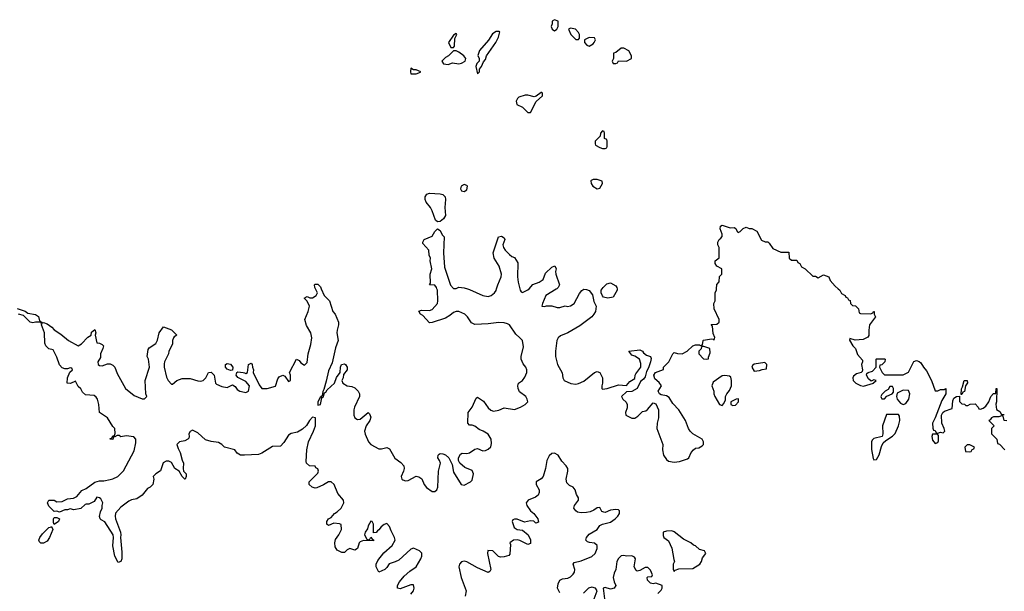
# Model space of a CAD drawing. Header units: inches. Extents: x 2601469 to 2753575, y 449403 to 582909.
# Tile 309 of 350: x 2688310 to 2695710, y 527726 to 532022. Entities that reach past the tile are written whole.
import ezdxf

# ---------------------------------------------------------------- set-up
doc = ezdxf.new("R2010")
doc.units = ezdxf.units.IN
doc.header["$MEASUREMENT"] = 0
for name, color, linetype in [('C6582', 7, 'Continuous'), ('C6592', 7, 'Continuous'), ('C6593', 7, 'Continuous')]:
    doc.layers.add(name, color=color, linetype=linetype)

msp = doc.modelspace()

# ---------------------------------------------------------------- linework, layer by layer
at = {"layer": 'C6582', "color": 4, "elevation": 4}
for points in [[(2688290, 529850.7), (2688350, 529830.6), (2688370, 529817.3), (2688430, 529806), (2688450.5, 529790.5), (2688458, 529758), (2688483.6, 529743.6), (2688490, 529746), (2688516.7, 529736.7), (2688552.5, 529712.5), (2688570, 529691), (2688619.5, 529659.5), (2688678, 529610), (2688750, 529572), (2688774.6, 529585.4), (2688823.1, 529636.9), (2688846, 529650), (2688850, 529674), (2688874, 529694), (2688882, 529670), (2688878, 529650), (2688890, 529594), (2688910, 529591.3), (2688930, 529581), (2688938.8, 529570), (2688934.8, 529550), (2688916.3, 529510), (2688916.3, 529483.7), (2688898, 529450), (2688901, 529430), (2688910, 529424), (2688930, 529421), (2688970, 529436), (2688990, 529436), (2689010, 529424.7), (2689024.7, 529410), (2689042.8, 529362.8), (2689104.7, 529250), (2689170, 529198), (2689230, 529172), (2689247.3, 529172.7), (2689266, 529190), (2689258, 529210), (2689254, 529310), (2689285.2, 529410), (2689277.2, 529470), (2689269, 529490), (2689276.5, 529543.5), (2689283.7, 529556.3), (2689332.5, 529587.5), (2689345.6, 529614.4), (2689357.2, 529670), (2689390, 529714), (2689450.6, 529690.6), (2689491.3, 529650), (2689470, 529638), (2689466, 529630), (2689458.8, 529610), (2689457.3, 529582.7), (2689430.8, 529530), (2689427.3, 529510), (2689397.3, 529450), (2689395.3, 529435.3), (2689394.8, 529410), (2689414.4, 529334.4), (2689426.8, 529310), (2689450, 529282), (2689458, 529282), (2689490, 529311), (2689530, 529326), (2689590, 529326.8), (2689650, 529306.8), (2689670, 529304.7), (2689690, 529311.3), (2689708.7, 529330), (2689730, 529371.3), (2689750, 529372), (2689771, 529350), (2689781, 529290), (2689790, 529284), (2689830, 529265.5), (2689870, 529258.8), (2689910, 529278), (2689930, 529264.7), (2689944.1, 529244.1), (2689964.7, 529230), (2690000, 529222.7)], [(2690000, 528750.3), (2689969.1, 528749.1), (2689945.6, 528765.6), (2689928, 528790), (2689850, 528808.7), (2689828, 528830), (2689804.7, 528844.7), (2689750, 528852.3), (2689705.6, 528865.6), (2689650, 528918), (2689610, 528938), (2689590, 528928), (2689581, 528910), (2689584.7, 528890), (2689582, 528878), (2689574, 528870), (2689550, 528857.2), (2689510.9, 528849.1), (2689491.3, 528830), (2689499.8, 528799.8), (2689516, 528770), (2689530.9, 528710.9), (2689541, 528690), (2689538, 528650), (2689542, 528630), (2689562, 528610), (2689562, 528590), (2689554, 528570), (2689550, 528568.7), (2689530, 528588), (2689508, 528630), (2689475.3, 528650), (2689450, 528695.3), (2689430, 528704), (2689410, 528704), (2689387.9, 528692.1), (2689367.3, 528632.7), (2689332, 528610), (2689312, 528590), (2689318, 528570), (2689310, 528528.7), (2689290, 528508.7), (2689270, 528498), (2689230, 528448.7), (2689190, 528422), (2689150, 528414), (2689130, 528404), (2689070, 528359), (2689030, 528314), (2689027, 528290), (2689030.4, 528270), (2689067.7, 528170), (2689070.5, 528149.5), (2689066.8, 528130), (2689078.5, 528021.5), (2689077.3, 527970), (2689070.6, 527949.4), (2689050, 527942), (2689024, 527990), (2689009.1, 528069.1), (2689016, 528130), (2689012.3, 528150), (2688950, 528249), (2688922.7, 528262.7), (2688915.3, 528270), (2688909.1, 528289.1), (2688916.5, 528323.5), (2688929, 528350), (2688929.1, 528370.9), (2688935.3, 528390), (2688920.2, 528420.2), (2688910, 528428.7), (2688890, 528434), (2688870, 528402), (2688830, 528381.2), (2688810, 528382), (2688802, 528378), (2688770, 528349), (2688718, 528338), (2688690, 528346), (2688670, 528338), (2688650, 528338), (2688610, 528322), (2688590, 528328), (2688570, 528326), (2688530, 528366), (2688518, 528390), (2688530, 528412), (2688570, 528412), (2688590, 528398), (2688630, 528402), (2688670, 528422), (2688714.6, 528425.4), (2688740.4, 528439.6), (2688776.4, 528483.6), (2688810, 528498), (2688873.6, 528546.4), (2688910, 528556), (2688943.1, 528556.9), (2688990, 528566), (2689010, 528571), (2689048, 528590), (2689090, 528632), (2689170, 528782), (2689183.1, 528843.1), (2689182, 528870), (2689168.4, 528888.4), (2689110, 528895.3), (2689070, 528888), (2689056.4, 528896.4), (2689042, 528898), (2689026, 528886), (2689014, 528886), (2689010, 528868), (2688988.9, 528868.9), (2688990, 528874), (2689002, 528878), (2689010, 528894), (2689022, 528898), (2689027.3, 528912.7), (2689026, 528950), (2689010, 528966), (2688968.7, 529030), (2688909.4, 529069.4), (2688905.2, 529130), (2688894, 529170), (2688884.7, 529184.7), (2688870, 529198), (2688804, 529204), (2688783.1, 529223.1), (2688768.4, 529248.4), (2688750, 529266), (2688730, 529306), (2688691.1, 529288.9), (2688666, 529290), (2688668.4, 529331.6), (2688687.3, 529372.7), (2688706, 529390), (2688702, 529402), (2688690, 529406), (2688670, 529398), (2688650, 529398), (2688630, 529406), (2688608.7, 529428.7), (2688590, 529486), (2688562, 529542), (2688530, 529548), (2688506, 529570), (2688498, 529590), (2688497.2, 529670), (2688474, 529730), (2688476.4, 529736.4), (2688468.4, 529748.4), (2688430, 529749.2), (2688410, 529742.7), (2688389.3, 529749.3), (2688338.6, 529798.6), (2688302, 529810)], [(2690000, 529307.3), (2689950, 529334), (2689937.2, 529350), (2689939, 529361), (2689942, 529370), (2689950, 529374.8), (2689990.8, 529370.8), (2690000, 529367.5)]]:
    msp.add_lwpolyline(points, dxfattribs=at)
for points in [[(2689894.4, 529385.6), (2689870, 529396), (2689856, 529410), (2689857.2, 529430), (2689870, 529438), (2689894, 529434), (2689910.7, 529410), (2689910, 529388)], [(2688470, 528088), (2688459, 528099), (2688454, 528110), (2688461.2, 528130), (2688480.7, 528159.3), (2688530, 528206), (2688548.9, 528211.1), (2688550, 528214), (2688558.8, 528190), (2688534.8, 528130), (2688516.7, 528103.3), (2688490, 528089.2)], [(2688570, 528228), (2688563.1, 528243.1), (2688564, 528270), (2688570, 528282), (2688590, 528282), (2688610, 528272), (2688602, 528250)]]:
    msp.add_lwpolyline(points, close=True, dxfattribs=at)
at = {"layer": 'C6592', "color": 4, "elevation": 4}
for points in [[(2690000, 529367.5), (2690010, 529364), (2690022, 529370), (2690029.2, 529430), (2690050, 529442), (2690058, 529430), (2690058.8, 529410), (2690066, 529390), (2690064.7, 529370), (2690110, 529278), (2690130, 529251.3), (2690170, 529251.3), (2690232.5, 529267.5), (2690250, 529322), (2690261.2, 529338.8), (2690288.4, 529351.6), (2690303.6, 529343.6), (2690330, 529302), (2690346, 529310), (2690346, 529350), (2690338, 529370), (2690390, 529472), (2690410, 529462), (2690423.5, 529443.5), (2690450, 529426), (2690470, 529444.7), (2690478, 529510), (2690498.9, 529581.1), (2690506.6, 529630), (2690497.2, 529670), (2690464.5, 529724.5), (2690453.2, 529770), (2690478, 529830), (2690488, 529870), (2690470, 529906), (2690448, 529930), (2690470, 529942), (2690490, 529932), (2690510, 529931.3), (2690538, 529950), (2690548, 529970), (2690533, 530000)], [(2690576.1, 530000), (2690598, 529950), (2690638, 529910), (2690664.7, 529830), (2690682, 529810), (2690706.8, 529750), (2690706.8, 529730), (2690694.8, 529690), (2690694, 529670), (2690704, 529610), (2690683.4, 529556.6), (2690657.2, 529442.8), (2690630, 529382), (2690614.4, 529305.6), (2690596.8, 529243.2), (2690587.7, 529227.7), (2690583.6, 529196.4), (2690574, 529190), (2690578, 529182), (2690570, 529188), (2690551.3, 529150), (2690550, 529124.7), (2690571.5, 529130), (2690580.2, 529179.8), (2690590, 529184.7), (2690600.9, 529219.1), (2690610, 529222.8), (2690620.5, 529239.5), (2690675.3, 529290), (2690690, 529332), (2690718, 529370), (2690721.2, 529410), (2690729.2, 529430), (2690750, 529434.8), (2690758, 529430), (2690771, 529410), (2690771, 529390), (2690743.6, 529356.4), (2690742, 529330), (2690731.3, 529310), (2690738, 529290), (2690770, 529271), (2690806, 529266), (2690830, 529254.8), (2690854.8, 529230), (2690864, 529210), (2690864.9, 529190), (2690826, 529110), (2690820.5, 529090), (2690820.5, 529050), (2690827.7, 529030), (2690850, 529017.3), (2690870, 529020.7), (2690930, 529071.3), (2690939.8, 529059.8), (2690950, 529034), (2690941, 529010), (2690913.4, 528970), (2690902, 528930), (2690906.6, 528906.6), (2690930.8, 528850), (2690950, 528830.8), (2691010, 528798), (2691030, 528796), (2691070, 528806.8), (2691090, 528796), (2691130, 528726.8), (2691175.2, 528695.2), (2691196, 528670), (2691198.8, 528650), (2691194.8, 528630), (2691177.3, 528590), (2691182.8, 528570), (2691190, 528564), (2691210, 528557.3), (2691230, 528558.8), (2691289.5, 528590.5), (2691310, 528587.3), (2691332.7, 528572.7), (2691350.7, 528530), (2691366.9, 528506.9), (2691410, 528477.3), (2691430, 528477.3), (2691445.2, 528490), (2691453.6, 528510), (2691457.6, 528630), (2691472, 528690), (2691466, 528710), (2691453.2, 528730), (2691455.3, 528750), (2691462.7, 528757.3), (2691470, 528761), (2691490, 528758.8), (2691510, 528750.8), (2691534.8, 528730), (2691560.5, 528680.5), (2691570, 528621), (2691628.1, 528528.1), (2691650, 528522.8), (2691698, 528550), (2691710, 528562), (2691721.2, 528610), (2691710, 528633.2), (2691656.2, 528656.2), (2691619, 528690), (2691609, 528710), (2691609.1, 528729.1), (2691623.2, 528756.8), (2691634.6, 528765.4), (2691670, 528762.8), (2691690, 528767.3), (2691730, 528794.8), (2691750, 528798.8), (2691790, 528782), (2691810, 528784.9), (2691830, 528794), (2691850, 528811.3), (2691856.2, 528836.2), (2691854.5, 528870), (2691830, 528906), (2691794, 528930), (2691763, 528943), (2691730, 528966.6), (2691710, 528975.1), (2691690, 528974), (2691677.2, 528990), (2691681.2, 529070), (2691710, 529111.3), (2691741.2, 529178.8), (2691750, 529184.7), (2691796.4, 529156.4), (2691830, 529104), (2691850, 529088), (2691870, 529080.5), (2691910, 529087.7), (2691950, 529104.9), (2692030, 529093.4), (2692074, 529110), (2692109, 529130), (2692128.9, 529151.1), (2692125.2, 529170), (2692113.2, 529190), (2692066, 529226), (2692055.1, 529250), (2692052.7, 529270), (2692059, 529290), (2692090, 529311), (2692105.4, 529334.6), (2692120.7, 529370), (2692122, 529390), (2692115.1, 529410), (2692095.1, 529435.1), (2692078.4, 529470), (2692078.4, 529490), (2692097.2, 529562.8), (2692089.5, 529610), (2692070, 529632.3), (2692038, 529658), (2691990, 529729), (2691976.9, 529736.9), (2691950, 529743.6), (2691910, 529745.6), (2691830, 529735.4), (2691730, 529732.3), (2691705.1, 529745.1), (2691676, 529790), (2691656, 529810), (2691610, 529829.4), (2691590, 529829.4), (2691570, 529822.7), (2691542, 529798), (2691510, 529778), (2691410, 529745.2), (2691390, 529744), (2691338.9, 529798.9), (2691322, 529810), (2691310, 529831.3), (2691330, 529838), (2691390, 529836.3), (2691410, 529844.9), (2691449.2, 529890), (2691452.7, 529910), (2691449, 529990), (2691445.5, 530000)], [(2691675.6, 530000), (2691690, 529995.5), (2691790, 529950.4), (2691830, 529942.4), (2691854, 529950), (2691879.3, 529970), (2691890, 529986), (2691894.1, 530000)], [(2692068.8, 530000), (2692071.3, 529990), (2692078, 529978), (2692090, 529971.3), (2692130, 529991), (2692138.1, 530000)], [(2692345.7, 530000), (2692342.5, 529997.5), (2692264.9, 529950), (2692238, 529890), (2692234, 529870), (2692254, 529866), (2692270, 529872), (2692310, 529871.3), (2692350, 529858), (2692370, 529858), (2692410, 529871.3), (2692426, 529866), (2692450, 529871), (2692477.2, 529890), (2692516.5, 529963.5), (2692533.6, 529986.4), (2692550, 529996), (2692570, 529994.8), (2692590, 529986.8), (2692615.5, 529955.5), (2692624.5, 529904.5), (2692642, 529870), (2692638, 529830), (2692626, 529810), (2692610.6, 529789.4), (2692519.8, 529720.2), (2692430, 529669), (2692374.4, 529645.6), (2692358, 529630), (2692346.8, 529610), (2692336, 529530), (2692336, 529490), (2692351, 529430), (2692387.1, 529367.1), (2692391.3, 529330), (2692401, 529310), (2692452.9, 529287.1), (2692490, 529284), (2692510, 529287.7), (2692550, 529305.5), (2692629.4, 529370.6), (2692650, 529378), (2692671.1, 529371.1), (2692691.1, 529331.1), (2692691.3, 529290), (2692684.7, 529270), (2692684.7, 529250), (2692690, 529244.7), (2692726, 529250), (2692810, 529278), (2692870, 529274), (2692896.4, 529303.6), (2692934, 529326), (2692935.3, 529350), (2692940.2, 529359.8), (2692979, 529410), (2692978, 529438), (2692968, 529470), (2692934, 529494), (2692910, 529502), (2692888, 529530), (2692970, 529542), (2692990, 529531.3), (2692998, 529518), (2693021, 529501), (2693051, 529491), (2693056, 529476), (2693051.1, 529451.1), (2693035.5, 529404.5), (2693021.4, 529378.6), (2693010, 529338), (2692998.5, 529321.5), (2692976.9, 529303.1), (2692951, 529250), (2692910, 529229), (2692870, 529226), (2692832, 529190), (2692842, 529170), (2692868.1, 529148.1), (2692876.3, 529130), (2692875.2, 529104.8), (2692862.8, 529070), (2692866, 529050), (2692910, 529026.8), (2692932.9, 529027.1), (2692956.5, 529043.5), (2692990, 529078), (2693016.4, 529083.6), (2693028.4, 529091.6), (2693070, 529142), (2693090, 529134), (2693111.3, 529090), (2693111.3, 529030), (2693101, 528990), (2693098, 528950), (2693142.8, 528830), (2693140.7, 528790), (2693147.7, 528750), (2693170, 528718), (2693185.2, 528705.2), (2693230, 528697.3), (2693270, 528702.8), (2693330, 528721), (2693339, 528730), (2693355.3, 528770), (2693375.3, 528790), (2693390, 528801), (2693414.6, 528805.4), (2693440.4, 528819.6), (2693448, 528830), (2693448, 528850), (2693438, 528870), (2693369.2, 528909.2), (2693348, 528930), (2693335.3, 528950), (2693314, 529010), (2693264, 529090), (2693218, 529138), (2693190, 529182), (2693170, 529195.3), (2693130, 529202), (2693118, 529210), (2693108, 529230), (2693132.7, 529270), (2693116.6, 529296.6), (2693082.5, 529322.5), (2693076, 529350), (2693089.5, 529370.5), (2693148, 529392), (2693149.1, 529410.9), (2693188.7, 529451.3), (2693218, 529510), (2693230, 529522), (2693252.7, 529512.7), (2693290, 529512), (2693326, 529530), (2693368.4, 529571.6), (2693390, 529578), (2693418, 529578), (2693426, 529574), (2693442, 529578), (2693446, 529610), (2693450, 529614), (2693510, 529624.7), (2693522, 529622), (2693530, 529614), (2693534.6, 529634.6), (2693523.1, 529663.1), (2693518, 529718), (2693508, 529732), (2693550, 529734), (2693566, 529750), (2693566, 529770), (2693528.7, 529848.7), (2693528, 529890), (2693538, 529910), (2693538, 529970), (2693547.3, 529992.7), (2693547.6, 530000)], [(2692799.5, 530000), (2692801, 529990), (2692770, 529938), (2692730, 529929), (2692698, 529938), (2692690, 529946), (2692679, 529970), (2692681.2, 529990), (2692687.6, 530000)], [(2694462.4, 530000), (2694474, 529990), (2694485.4, 529965.4), (2694514, 529950), (2694518, 529938), (2694532.7, 529932.7), (2694538, 529918), (2694552.7, 529912.7), (2694554, 529890), (2694570, 529874), (2694592.7, 529872.7), (2694614, 529850), (2694618, 529818), (2694630, 529814), (2694707.3, 529812.7), (2694722, 529818), (2694726, 529830), (2694731.3, 529830), (2694731.3, 529810), (2694741, 529790), (2694698, 529730), (2694691, 529690), (2694690.9, 529649.1), (2694683.6, 529636.4), (2694650, 529618), (2694590, 529614), (2694550, 529626), (2694545.4, 529614.6), (2694571.3, 529570), (2694591.3, 529550), (2694606.8, 529506.8), (2694643.6, 529463.6), (2694644.7, 529450), (2694636, 529430), (2694644.7, 529390), (2694642, 529378), (2694634, 529370), (2694599.1, 529360.9), (2694576.8, 529343.2), (2694570.7, 529330), (2694574, 529310), (2694594.8, 529290), (2694630, 529272.4), (2694652.3, 529267.7), (2694726, 529290), (2694726, 529294), (2694746, 529310), (2694730, 529315.3), (2694710, 529306), (2694690, 529322), (2694675.3, 529350), (2694678, 529362), (2694686, 529370), (2694718.4, 529381.6), (2694748, 529410), (2694746, 529470), (2694750, 529474), (2694810, 529474), (2694814, 529470), (2694812, 529450), (2694790, 529428), (2694774, 529426), (2694772, 529410), (2694792, 529370), (2694810, 529352), (2694950, 529354), (2694990, 529372), (2695030, 529454), (2695050, 529462), (2695070, 529454), (2695083.6, 529443.6), (2695102, 529410), (2695124, 529384), (2695162.8, 529310), (2695190, 529234), (2695210, 529232), (2695230, 529242), (2695258, 529242), (2695271.6, 529251.6), (2695271, 529210), (2695240.4, 529159.6), (2695191.3, 529030), (2695171.3, 528990), (2695172.7, 528952.7), (2695178, 528938), (2695190, 528934), (2695198, 528918), (2695210, 528914), (2695230, 528922), (2695250, 528918), (2695262, 528930), (2695259, 528950), (2695240.9, 528990), (2695239, 529050), (2695248.7, 529070), (2695260.5, 529079.5), (2695319, 529101), (2695323.2, 529156.8), (2695330, 529178), (2695350, 529191.3), (2695374, 529194), (2695372.7, 529152.7), (2695390, 529134), (2695411.6, 529131.6), (2695422, 529122), (2695436.4, 529123.6), (2695452.7, 529132.7), (2695490, 529134), (2695514, 529110), (2695518, 529098), (2695530, 529094), (2695550, 529102), (2695570, 529118), (2695594, 529150), (2695608.7, 529190), (2695630, 529212), (2695646, 529214), (2695649, 529250), (2695654, 529250), (2695650.8, 529149.2), (2695646.8, 529133.2), (2695652, 529092), (2695676.9, 529076.9), (2695690, 529054), (2695710, 529054)], [(2690000, 529222.7), (2690010, 529220.7), (2690030, 529231.3), (2690036.2, 529270), (2690010, 529302), (2690000, 529307.3)], [(2691250, 527705.5), (2691269.3, 527730), (2691275.1, 527750), (2691270, 527774), (2691250, 527775.1), (2691170, 527744), (2691148.7, 527750), (2691148.7, 527770), (2691163.7, 527796.3), (2691200.7, 527839.3), (2691242, 527878), (2691289, 527910), (2691326, 527970), (2691332.7, 527990), (2691331.8, 528011.8), (2691314, 528030), (2691270, 528049.4), (2691250, 528043.7), (2691159.9, 527960.1), (2691133, 527947), (2691086.4, 527933.6), (2691070, 527906), (2691054, 527890), (2691009, 527869), (2690989, 527910), (2690989.3, 527930), (2691002, 527958), (2691045.6, 528014.4), (2691110, 528070.8), (2691131.3, 528110), (2691127.3, 528130), (2691100.7, 528180.7), (2691090, 528213.2), (2691070, 528235.1), (2691050, 528229.4), (2691026.8, 528210), (2691010, 528188.7), (2690998, 528182), (2690990, 528168), (2690970, 528166), (2690968.7, 528230), (2690958, 528250), (2690950, 528254), (2690930, 528218), (2690923.5, 528196.5), (2690906, 528170), (2690902, 528150), (2690918, 528118), (2690930, 528114), (2690942, 528118), (2690950, 528134), (2690958, 528118), (2690970, 528114), (2690970, 528106), (2690892.7, 528107.3), (2690870, 528098), (2690862, 528090), (2690850, 528048), (2690830, 528035.3), (2690790, 528048.7), (2690770, 528038), (2690750, 528018), (2690730, 528018), (2690696.4, 528036.4), (2690680.4, 528060.4), (2690678, 528090), (2690684, 528116), (2690708, 528150), (2690728, 528190), (2690727.3, 528227.3), (2690714.6, 528234.6), (2690670, 528238), (2690630, 528222), (2690618, 528230), (2690618, 528250), (2690630, 528271.3), (2690650, 528282), (2690675.3, 528310), (2690697.2, 528322.8), (2690726.6, 528350), (2690746.6, 528390), (2690742.7, 528410), (2690702, 528462), (2690674, 528530), (2690650, 528548.7), (2690630, 528548.7), (2690594.4, 528525.6), (2690543.1, 528503.1), (2690530, 528502), (2690508.4, 528508.4), (2690486, 528530), (2690486, 528550), (2690550, 528614), (2690555.3, 528630), (2690550, 528646), (2690535.3, 528655.3), (2690530, 528666), (2690488.4, 528668.4), (2690466, 528690), (2690462, 528702), (2690467.3, 528790), (2690479.6, 528850), (2690519.3, 528930), (2690532, 528970), (2690532.8, 529030), (2690510, 529034.3), (2690488.5, 529010), (2690466.4, 528973.6), (2690434.7, 528945.3), (2690397.3, 528922.7), (2690350, 528912.7), (2690330, 528899), (2690296.3, 528843.7), (2690270, 528818), (2690210, 528815.3), (2690130, 528764), (2690105.4, 528754.6), (2690000, 528750.3)], [(2695730, 529008), (2695708.7, 529008.7), (2695702, 529042), (2695690, 529046), (2695670, 529038), (2695630, 529038), (2695614, 529030), (2695604.7, 529015.3), (2695594, 529010), (2695634, 528970), (2695614, 528950), (2695614, 528910), (2695654, 528870), (2695658, 528838), (2695672.7, 528832.7), (2695714, 528790)], [(2692370, 527715.3), (2692353.2, 527750), (2692356.5, 527783.5), (2692368.7, 527810), (2692390, 527821), (2692430, 527826), (2692450, 527836), (2692470, 527856), (2692479.3, 527870), (2692481.2, 527890), (2692468.7, 527930), (2692476.4, 527943.6), (2692530, 527956.3), (2692610, 527987), (2692634, 528010), (2692651.2, 528048.8), (2692649.3, 528070), (2692630, 528089.3), (2692592.1, 528092.1), (2692578, 528098), (2692564, 528110), (2692569, 528130), (2692590, 528154.8), (2692649, 528190), (2692670, 528221), (2692689.3, 528230.7), (2692750, 528246), (2692786, 528270), (2692806, 528290), (2692817.2, 528310), (2692819, 528330), (2692810, 528339), (2692790, 528341.2), (2692750, 528335.1), (2692710, 528319), (2692700.2, 528320.2), (2692685.2, 528325.2), (2692670, 528355.3), (2692650, 528354), (2692624.9, 528335.1), (2692596.3, 528323.7), (2692570, 528319.3), (2692530, 528316), (2692502, 528322), (2692488.7, 528330), (2692474, 528350), (2692479, 528370), (2692509, 528410), (2692509.2, 528430), (2692494.8, 528454.8), (2692484, 528490), (2692470, 528508.7), (2692441, 528521), (2692421.6, 528541.6), (2692417.6, 528570), (2692429.5, 528630), (2692429.3, 528650), (2692417, 528670), (2692383.6, 528703.6), (2692356, 528750), (2692330, 528763.7), (2692310, 528762), (2692290, 528745.2), (2692270.8, 528710), (2692261, 528650), (2692244, 528590), (2692228.2, 528571.8), (2692192, 528550), (2692191.3, 528530), (2692214.8, 528490), (2692214.8, 528470), (2692207.3, 528450), (2692186.7, 528433.3), (2692131.3, 528410), (2692116, 528390), (2692122, 528370), (2692150, 528331), (2692174.8, 528310), (2692204.7, 528270), (2692210, 528246), (2692190, 528238), (2692173.6, 528253.6), (2692150, 528256), (2692104.7, 528244.7), (2692050, 528269.2), (2692030, 528269), (2692016.9, 528263.1), (2692011, 528250), (2692026, 528206), (2692050, 528191), (2692090, 528184.7), (2692131, 528150), (2692150, 528114), (2692150, 528086), (2692130, 528078), (2692070, 528109), (2692050, 528114), (2692022, 528110), (2691994, 528090), (2691998, 528078), (2691994.8, 528005.2), (2691985.4, 527994.6), (2691950, 527985.2), (2691924, 527984), (2691908.4, 527988.4), (2691866, 528030), (2691827.5, 528032.5), (2691824.7, 528010), (2691851, 527890), (2691843.6, 527876.4), (2691830, 527868), (2691750, 527902), (2691670, 527949), (2691650, 527953.2), (2691630, 527949), (2691614.8, 527930), (2691610.7, 527910), (2691627.3, 527830), (2691666, 527730), (2691658, 527690)], [(2693106, 527710), (2693130, 527734), (2693138, 527750), (2693138, 527770), (2693090, 527788), (2693070, 527782), (2693050, 527788.7), (2693028, 527810), (2693026, 527830), (2693030, 527834), (2693062, 527838), (2693066, 527850), (2693050, 527886), (2693030, 527906), (2693010, 527906), (2692970, 527882), (2692950, 527878), (2692943.1, 527883.1), (2692929.3, 527909.3), (2692937.2, 527970), (2692930, 527982), (2692910, 527992.7), (2692870, 527989.2), (2692850, 527995.3), (2692830, 527994), (2692810, 527974), (2692799.1, 527950), (2692791, 527890), (2692778, 527862), (2692770.8, 527830), (2692778, 527798), (2692790.7, 527769.3), (2692778, 527750), (2692750, 527741.2), (2692710, 527755.3), (2692694, 527750), (2692706, 527670)], [(2692628.7, 527670), (2692649, 527730), (2692638, 527750), (2692610, 527758), (2692584.7, 527750), (2692547.1, 527712.9)]]:
    msp.add_lwpolyline(points, dxfattribs=at)
for points in [[(2693452.7, 529567.3), (2693434, 529566), (2693431.6, 529548.4), (2693414, 529530), (2693414, 529510), (2693450, 529474), (2693470, 529472), (2693486, 529474), (2693486, 529486), (2693500.4, 529519.6), (2693498, 529550)], [(2693910, 529446), (2693830, 529434), (2693816.9, 529423.1), (2693811.3, 529410), (2693830, 529381), (2693870, 529384.7), (2693890, 529394), (2693922, 529398), (2693926, 529430)], [(2693610.7, 529349.3), (2693590, 529346), (2693521.1, 529298.9), (2693510.7, 529270), (2693526, 529230), (2693526.8, 529210), (2693534, 529190), (2693570, 529131.3), (2693590, 529122), (2693603.1, 529136.9), (2693615.3, 529164.7), (2693615.3, 529190), (2693624, 529210), (2693644.8, 529235.2), (2693658.7, 529270), (2693660.5, 529310), (2693654.7, 529334.7), (2693643.7, 529343.7)], [(2694870, 529266), (2694850, 529266), (2694836.9, 529243.1), (2694814, 529230), (2694790, 529206), (2694782, 529190), (2694783.6, 529183.6), (2694790, 529174), (2694810, 529174), (2694827.3, 529192.7), (2694866, 529210), (2694876.4, 529223.6), (2694878, 529250)], [(2695386, 529206), (2695388, 529248), (2695396.4, 529263.6), (2695408.7, 529310), (2695431.6, 529311.6), (2695432.7, 529292.7), (2695418, 529270), (2695412, 529228), (2695398, 529222), (2695390, 529206)], [(2694950, 529239), (2694905.4, 529214.6), (2694901, 529190), (2694906, 529170), (2694930, 529141), (2694950, 529131), (2694970, 529138), (2694992.3, 529170), (2695001.2, 529210), (2694990, 529235.3)], [(2693712.5, 529172.5), (2693694, 529170), (2693654, 529150), (2693654, 529130), (2693670, 529122), (2693690, 529126), (2693713.2, 529150)], [(2694824.7, 529055.3), (2694794, 528970), (2694798, 528910), (2694791.3, 528888.7), (2694730, 528875.3), (2694716.9, 528863.1), (2694711.1, 528848.9), (2694711.1, 528791.1), (2694725.4, 528725.4), (2694730, 528714), (2694750, 528718), (2694770, 528752), (2694786, 528814), (2694799, 528841), (2694820.2, 528859.8), (2694870, 528891.3), (2694890, 528912), (2694915.1, 528970), (2694925.2, 529010), (2694922, 529042), (2694914.6, 529054.6)], [(2695207.3, 528907.3), (2695170, 528906), (2695164.7, 528890), (2695170, 528862), (2695190, 528838), (2695210, 528844.7), (2695216.4, 528856.4), (2695216.4, 528896.4)], [(2695450, 528826), (2695430, 528826), (2695414, 528810), (2695418, 528778), (2695450, 528774), (2695462, 528778), (2695467.3, 528792.7), (2695482, 528798), (2695486, 528810)], [(2693210, 528181.2), (2693170, 528179.5), (2693146.8, 528170), (2693145.5, 528145.5), (2693152, 528130), (2693186.8, 528106.8), (2693211, 528050), (2693225.4, 527965.4), (2693232, 527950), (2693222, 527930), (2693222, 527890), (2693230, 527874), (2693235.3, 527884.7), (2693264, 527896), (2693370, 527897.3), (2693422, 527930), (2693434, 527950), (2693441.2, 527978.8), (2693468, 528010), (2693458, 528030), (2693420.1, 528040.1), (2693390, 528069), (2693373.6, 528073.6), (2693354, 528090), (2693298.6, 528118.6), (2693230, 528172.7)]]:
    msp.add_lwpolyline(points, close=True, dxfattribs=at)
at = {"layer": 'C6593', "color": 4}
for points, elevation in [([(2692330, 532022), (2692312, 532010), (2692312, 531990), (2692304.7, 531970), (2692312, 531950), (2692330, 531938), (2692348, 531950), (2692358, 531970), (2692358, 532010)], 8), ([(2691590, 531918), (2691570, 531906), (2691532, 531850), (2691550, 531814), (2691570, 531814), (2691578, 531822), (2691580.2, 531879.8), (2691595.3, 531910)], 8), ([(2691914, 531934), (2691890, 531934), (2691863.5, 531916.5), (2691833, 531867), (2691766, 531790), (2691752, 531752), (2691762, 531730), (2691762, 531710), (2691746, 531694), (2691738, 531670), (2691750, 531614), (2691766, 531630), (2691766, 531650), (2691782, 531670), (2691794.6, 531705.4), (2691810, 531722), (2691819, 531750), (2691889, 531850), (2691909, 531890), (2691918, 531930)], 8), ([(2692450, 531958), (2692434, 531950), (2692452, 531910), (2692461, 531901), (2692490, 531874), (2692510, 531874), (2692518, 531882), (2692518, 531910), (2692510, 531926), (2692486, 531950)], 8), ([(2692590, 531888), (2692554, 531870), (2692554, 531850), (2692571.6, 531831.6), (2692590, 531822), (2692620.4, 531839.6), (2692628, 531850), (2692638, 531870), (2692630, 531886)], 8), ([(2691590, 531788), (2691570, 531788), (2691534, 531750), (2691510, 531738), (2691482, 531710), (2691494, 531690), (2691530, 531684.7), (2691562, 531698), (2691610, 531691.3), (2691630, 531696), (2691658, 531710), (2691662, 531730), (2691648, 531750), (2691610, 531778)], 8), ([(2692850, 531809), (2692830, 531809), (2692790, 531775.3), (2692774, 531770), (2692774, 531730), (2692762, 531710), (2692770, 531694), (2692790, 531694), (2692802, 531698), (2692810, 531714), (2692870, 531711.3), (2692908, 531730), (2692909, 531750), (2692889.1, 531789.1)], 8), ([(2691250, 531658), (2691246.8, 531630), (2691250, 531614), (2691290, 531614), (2691310, 531622), (2691326, 531630), (2691290, 531646), (2691270, 531646)], 8), ([(2692230, 531475.3), (2692191.6, 531448.4), (2692176.9, 531443.1), (2692130, 531455.3), (2692110, 531455.3), (2692061, 531439), (2692052, 531430), (2692042, 531410), (2692045.4, 531385.4), (2692090, 531364.7), (2692130, 531324.7), (2692150, 531324.7), (2692192.7, 531407.3), (2692239, 531450), (2692238, 531470), (2692234, 531474)], 8), ([(2692690, 531186), (2692674, 531170), (2692672.7, 531147.3), (2692634, 531110), (2692634, 531090), (2692638, 531078), (2692670, 531062), (2692690, 531054), (2692710, 531054), (2692722, 531058), (2692726, 531070), (2692726, 531110), (2692722, 531122), (2692706, 531130), (2692706, 531170), (2692702, 531182)], 8), ([(2692650, 530822), (2692619.6, 530820.4), (2692605.4, 530814.6), (2692602, 530810), (2692604.7, 530790), (2692618, 530770), (2692650, 530751), (2692670, 530756), (2692689, 530790), (2692688.4, 530808.4)], 8), ([(2691650, 530782.7), (2691628.7, 530771.3), (2691622, 530750), (2691630, 530736), (2691650, 530730.7), (2691670, 530744), (2691675.1, 530770), (2691670, 530777.2)], 8), ([(2691450, 530502.7), (2691436.2, 530516.2), (2691410, 530586.6), (2691397.4, 530610), (2691364.7, 530650), (2691356.9, 530670), (2691356.3, 530690), (2691369.7, 530710.3), (2691390, 530717.4), (2691470, 530714.4), (2691490, 530707.7), (2691507.7, 530690), (2691510.4, 530670), (2691504.6, 530610), (2691510.4, 530550), (2691495.3, 530524.8), (2691470, 530506)], 4)]:
    msp.add_lwpolyline(points, close=True, dxfattribs=dict(at, elevation=elevation))
at = {"layer": 'C6593', "color": 4, "elevation": 4}
for points in [[(2691445.5, 530000), (2691442, 530010), (2691430, 530028), (2691388.9, 530028.9), (2691398, 530042), (2691395.3, 530110), (2691408.7, 530150), (2691395.3, 530210), (2691398, 530230), (2691387.3, 530252.7), (2691386, 530290), (2691340.2, 530340.2), (2691339, 530350), (2691349.6, 530370.4), (2691410, 530394.8), (2691430, 530431), (2691450, 530450.8), (2691470, 530438.8), (2691485.5, 530405.5), (2691501, 530390), (2691494.3, 530270), (2691501.7, 530161.7), (2691546.7, 530026.7), (2691570, 530002), (2691590, 530002.8), (2691610, 530011), (2691650, 530008), (2691675.6, 530000)], [(2693547.6, 530000), (2693548.9, 530031.1), (2693567.3, 530052.7), (2693568.4, 530091.6), (2693586, 530110), (2693586, 530150), (2693548.9, 530168.9), (2693538, 530190), (2693538, 530210), (2693567.3, 530232.7), (2693568, 530310), (2693558, 530330), (2693558, 530350), (2693566, 530370), (2693580.4, 530379.6), (2693588.4, 530391.6), (2693588.7, 530410), (2693575.3, 530450), (2693578, 530470), (2693590, 530478), (2693650, 530458), (2693679.6, 530459.6), (2693692.7, 530452.7), (2693702, 530430), (2693710, 530422), (2693726, 530430), (2693747.3, 530452.7), (2693770, 530462), (2693792.7, 530452.7), (2693811.6, 530451.6), (2693850, 530434), (2693884.7, 530364.7), (2693912.7, 530352.7), (2693931.6, 530351.6), (2693943.6, 530343.6), (2693970, 530302), (2694030, 530274), (2694090, 530274), (2694094, 530230), (2694110, 530214), (2694150, 530214), (2694158, 530198), (2694174, 530190), (2694185.4, 530165.4), (2694214, 530150), (2694270, 530094), (2694290, 530094), (2694310, 530082), (2694350, 530104.7), (2694390.8, 530090.8), (2694402, 530062), (2694439.6, 530019.6), (2694462.4, 530000)], [(2691894.1, 530000), (2691902.9, 530030), (2691929.5, 530090), (2691932, 530110), (2691912.3, 530170), (2691875.1, 530230), (2691869.2, 530270), (2691909.4, 530390.6), (2691930, 530396), (2691950, 530382), (2691956, 530370), (2691941, 530330), (2691946, 530310), (2691958.8, 530290), (2691990, 530258), (2692010, 530242), (2692030, 530234), (2692054, 530194), (2692051, 530090), (2692056, 530050), (2692068.8, 530000)], [(2692138.1, 530000), (2692167.5, 530032.5), (2692214, 530050), (2692245.2, 530070), (2692262.7, 530117.3), (2692310, 530162), (2692332.7, 530172.7), (2692342, 530150), (2692336, 530130), (2692338.8, 530110), (2692366, 530030), (2692358, 530010), (2692345.7, 530000)], [(2690533, 530000), (2690528, 530010), (2690526, 530030), (2690530, 530034), (2690550, 530034), (2690570, 530014), (2690576.1, 530000)], [(2692687.6, 530000), (2692694, 530010), (2692722, 530038), (2692750, 530044.7), (2692790, 530022), (2692798, 530010), (2692799.5, 530000)]]:
    msp.add_lwpolyline(points, dxfattribs=at)

doc.saveas('drawing.dxf')
